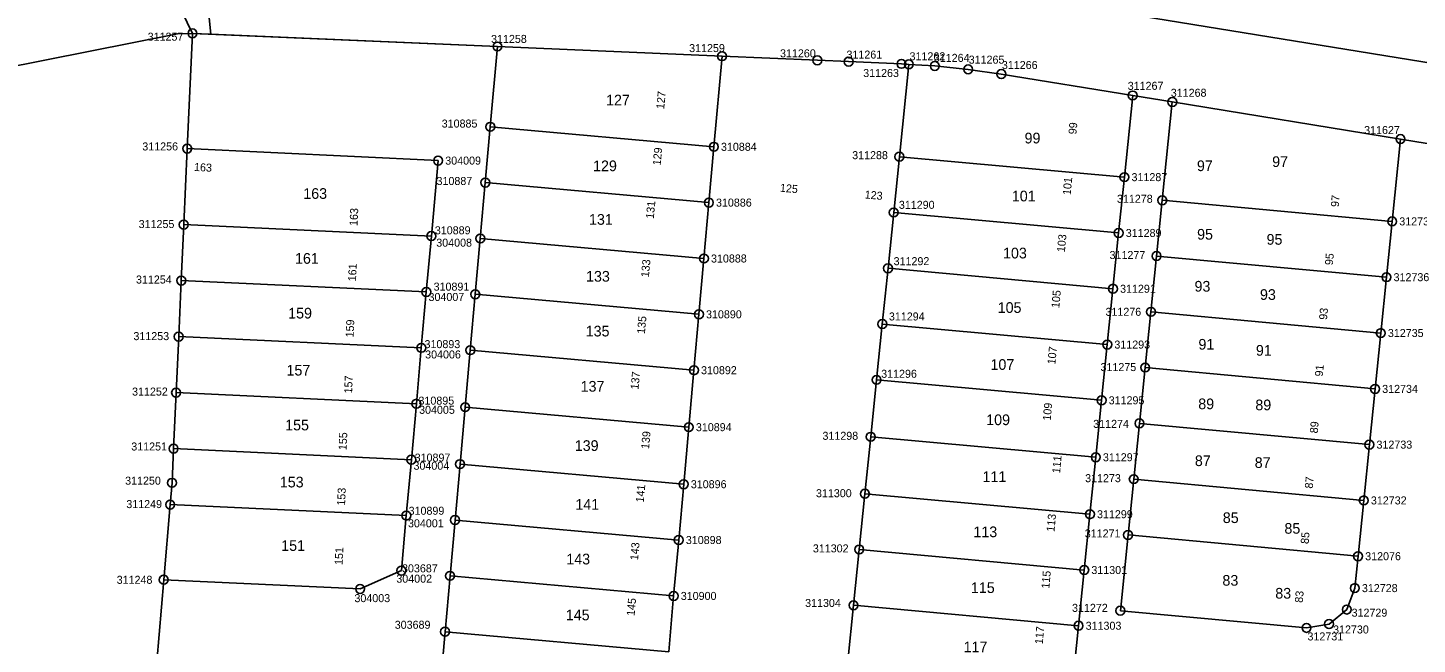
# Model space of a CAD drawing. Extents: x 141995 to 152570, y 6580184 to 6586000.
# Drawn here: x 142089.4 to 142245.6, y 6585132.7 to 6585201.9 of the extents above; entities that cross this region are included whole.
import ezdxf

# ---------------------------------------------------------------- set-up
doc = ezdxf.new("R2010")
doc.units = 0
for name, color, linetype in [('Level 10', 7, 'Continuous'), ('Level 13', 7, 'Continuous'), ('Level 5', 7, 'Continuous'), ('Level 51', 7, 'Continuous'), ('Level 53', 7, 'Continuous'), ('Level 54', 7, 'Continuous'), ('Level 55', 7, 'Continuous'), ('Level 59', 7, 'Continuous'), ('Level 6', 7, 'Continuous'), ('Level 7', 7, 'Continuous'), ('Level 8', 7, 'Continuous')]:
    doc.layers.add(name, color=color, linetype=linetype)

msp = doc.modelspace()

# ---------------------------------------------------------------- linework, layer by layer
at = {"layer": 'Level 10'}
for centre in [(142107.95, 6585201.31), (142142.24, 6585199.84), (142167.49, 6585198.75), (142178.21, 6585198.29), (142181.72, 6585198.14), (142187.66, 6585197.89), (142188.49, 6585197.83), (142191.41, 6585197.65), (142195.16, 6585197.27), (142198.89, 6585196.74), (142213.66, 6585194.34), (142218.11, 6585193.61), (142141.43, 6585190.82), (142243.77, 6585189.44), (142107.36, 6585188.37), (142166.57, 6585188.57), (142135.57, 6585187.02), (142187.43, 6585187.46), (142212.73, 6585185.16), (142140.87, 6585184.55), (142166.01, 6585182.3), (142216.98, 6585182.56), (142186.79, 6585181.19), (142242.83, 6585180.19), (142106.97, 6585179.83), (142134.81, 6585178.54), (142212.08, 6585178.89), (142140.31, 6585178.27), (142165.45, 6585176.02), (142216.34, 6585176.3), (142186.15, 6585174.92), (142242.19, 6585173.92), (142106.69, 6585173.54), (142134.24, 6585172.26), (142211.44, 6585172.62), (142139.74, 6585172), (142164.89, 6585169.75), (142215.71, 6585170.03), (142185.51, 6585168.66), (142241.55, 6585167.64), (142106.4, 6585167.24), (142133.68, 6585165.98), (142210.8, 6585166.35), (142139.18, 6585165.72), (142164.33, 6585163.47), (142215.06, 6585163.77), (142184.86, 6585162.39), (142240.91, 6585161.37), (142106.11, 6585160.95), (142210.16, 6585160.09), (142133.12, 6585159.7), (142138.61, 6585159.32), (142163.75, 6585157.07), (142214.42, 6585157.5), (142184.21, 6585155.99), (142240.27, 6585155.11), (142105.82, 6585154.66), (142209.51, 6585153.69), (142132.56, 6585153.42), (142138.03, 6585152.92), (142105.65, 6585150.82), (142163.18, 6585150.66), (142213.78, 6585151.23), (142183.55, 6585149.59), (142239.64, 6585148.84), (142105.44, 6585148.37), (142208.85, 6585147.29), (142131.99, 6585147.14), (142137.47, 6585146.64), (142162.62, 6585144.39), (142213.14, 6585144.96), (142182.91, 6585143.33), (142239, 6585142.57), (142131.44, 6585140.96), (142208.21, 6585141.02), (142104.72, 6585139.93), (142136.91, 6585140.37), (142126.8, 6585138.9), (142162.05, 6585138.11), (142238.63, 6585138.99), (142182.27, 6585137.06), (142212.27, 6585136.45), (142237.73, 6585136.58), (142207.57, 6585134.76), (142235.74, 6585134.95), (142136.35, 6585134.09), (142233.2, 6585134.52)]:
    msp.add_circle(centre, 0.5, dxfattribs=at)
at = {"layer": 'Level 13'}
msp.add_lwpolyline([(142107.95, 6585201.31), (142104.27, 6585208.9)], dxfattribs=at)
at = {"layer": 'Level 5'}
for points in [[(142200.33, 6585205.62), (142366.8, 6585178.55)], [(142107.36, 6585188.37), (142107.95, 6585201.31)], [(142110.03, 6585201.22), (142142.24, 6585199.84)], [(142142.24, 6585199.84), (142167.49, 6585198.75)], [(142167.49, 6585198.75), (142178.21, 6585198.29)], [(142178.21, 6585198.29), (142181.72, 6585198.14)], [(142181.72, 6585198.14), (142187.66, 6585197.89)], [(142187.66, 6585197.89), (142188.49, 6585197.83)], [(142188.49, 6585197.83), (142191.41, 6585197.65)], [(142191.41, 6585197.65), (142195.16, 6585197.27)], [(142195.16, 6585197.27), (142198.89, 6585196.74)], [(142198.89, 6585196.74), (142213.66, 6585194.34)], [(142213.66, 6585194.34), (142218.11, 6585193.61)], [(142218.11, 6585193.61), (142243.77, 6585189.44)], [(142106.97, 6585179.83), (142107.36, 6585188.37)], [(142243.77, 6585189.44), (142264.53, 6585186.06)], [(142106.69, 6585173.54), (142106.97, 6585179.83)], [(142106.4, 6585167.24), (142106.69, 6585173.54)], [(142106.11, 6585160.95), (142106.4, 6585167.24)], [(142105.82, 6585154.66), (142106.11, 6585160.95)], [(142105.65, 6585150.82), (142105.82, 6585154.66)], [(142105.44, 6585148.37), (142105.65, 6585150.82)], [(142104.72, 6585139.93), (142105.44, 6585148.37)], [(142103.67, 6585127.62), (142104.72, 6585139.93)]]:
    msp.add_lwpolyline(points, dxfattribs=at)
at = {"layer": 'Level 6'}
for points in [[(142200.33, 6585205.62), (142366.8, 6585178.55)], [(142178.21, 6585198.29), (142167.49, 6585198.75), (142142.24, 6585199.84), (142107.95, 6585201.31), (142107.36, 6585188.37), (142106.97, 6585179.83), (142106.69, 6585173.54), (142106.4, 6585167.24), (142106.11, 6585160.95), (142105.82, 6585154.66), (142105.65, 6585150.82), (142105.44, 6585148.37), (142104.72, 6585139.93), (142103.67, 6585127.62), (142101.24, 6585118.35), (142098.7, 6585108.62), (142097.1, 6585102.52), (142095.51, 6585096.43), (142093.9, 6585090.27), (142092.29, 6585084.12), (142090.69, 6585078.03), (142088.16, 6585068.34)], [(142264.53, 6585186.06), (142243.77, 6585189.44), (142218.11, 6585193.61), (142213.66, 6585194.34), (142198.89, 6585196.74), (142195.16, 6585197.27), (142191.41, 6585197.65), (142188.49, 6585197.83), (142187.66, 6585197.89), (142181.72, 6585198.14), (142178.21, 6585198.29)]]:
    msp.add_lwpolyline(points, dxfattribs=at)
at = {"layer": 'Level 7'}
for points in [[(142142.24, 6585199.84), (142141.43, 6585190.82)], [(142166.57, 6585188.57), (142167.49, 6585198.75)], [(142188.49, 6585197.83), (142187.43, 6585187.46)], [(142212.73, 6585185.16), (142213.66, 6585194.34)], [(142218.11, 6585193.61), (142216.98, 6585182.56)], [(142141.43, 6585190.82), (142140.87, 6585184.55)], [(142166.57, 6585188.57), (142141.43, 6585190.82)], [(142135.57, 6585187.02), (142107.36, 6585188.37)], [(142166.01, 6585182.3), (142166.57, 6585188.57)], [(142242.83, 6585180.19), (142243.77, 6585189.44)], [(142134.81, 6585178.54), (142135.57, 6585187.02)], [(142187.43, 6585187.46), (142186.79, 6585181.19)], [(142212.73, 6585185.16), (142187.43, 6585187.46)], [(142140.87, 6585184.55), (142140.31, 6585178.27)], [(142166.01, 6585182.3), (142140.87, 6585184.55)], [(142212.08, 6585178.89), (142212.73, 6585185.16)], [(142165.45, 6585176.02), (142166.01, 6585182.3)], [(142216.98, 6585182.56), (142216.34, 6585176.3)], [(142216.98, 6585182.56), (142242.83, 6585180.19)], [(142186.79, 6585181.19), (142186.15, 6585174.92)], [(142212.08, 6585178.89), (142186.79, 6585181.19)], [(142106.97, 6585179.83), (142134.81, 6585178.54)], [(142242.19, 6585173.92), (142242.83, 6585180.19)], [(142134.24, 6585172.26), (142134.81, 6585178.54)], [(142140.31, 6585178.27), (142139.74, 6585172)], [(142165.45, 6585176.02), (142140.31, 6585178.27)], [(142211.44, 6585172.62), (142212.08, 6585178.89)], [(142164.89, 6585169.75), (142165.45, 6585176.02)], [(142216.34, 6585176.3), (142215.71, 6585170.03)], [(142216.34, 6585176.3), (142242.19, 6585173.92)], [(142186.15, 6585174.92), (142185.51, 6585168.66)], [(142211.44, 6585172.62), (142186.15, 6585174.92)], [(142106.69, 6585173.54), (142134.24, 6585172.26)], [(142241.55, 6585167.64), (142242.19, 6585173.92)], [(142133.68, 6585165.98), (142134.24, 6585172.26)], [(142139.74, 6585172), (142139.18, 6585165.72)], [(142164.89, 6585169.75), (142139.74, 6585172)], [(142210.8, 6585166.35), (142211.44, 6585172.62)], [(142164.33, 6585163.47), (142164.89, 6585169.75)], [(142215.71, 6585170.03), (142215.06, 6585163.77)], [(142215.71, 6585170.03), (142241.55, 6585167.64)], [(142185.51, 6585168.66), (142184.86, 6585162.39)], [(142210.8, 6585166.35), (142185.51, 6585168.66)], [(142106.4, 6585167.24), (142133.68, 6585165.98)], [(142240.91, 6585161.37), (142241.55, 6585167.64)], [(142133.12, 6585159.7), (142133.68, 6585165.98)], [(142139.18, 6585165.72), (142138.61, 6585159.32)], [(142164.33, 6585163.47), (142139.18, 6585165.72)], [(142210.16, 6585160.09), (142210.8, 6585166.35)], [(142163.75, 6585157.07), (142164.33, 6585163.47)], [(142215.06, 6585163.77), (142214.42, 6585157.5)], [(142215.06, 6585163.77), (142240.91, 6585161.37)], [(142184.86, 6585162.39), (142184.21, 6585155.99)], [(142210.16, 6585160.09), (142184.86, 6585162.39)], [(142106.11, 6585160.95), (142133.12, 6585159.7)], [(142240.27, 6585155.11), (142240.91, 6585161.37)], [(142132.56, 6585153.42), (142133.12, 6585159.7)], [(142138.61, 6585159.32), (142138.03, 6585152.92)], [(142163.75, 6585157.07), (142138.61, 6585159.32)], [(142209.51, 6585153.69), (142210.16, 6585160.09)], [(142214.42, 6585157.5), (142213.78, 6585151.23)], [(142214.42, 6585157.5), (142240.27, 6585155.11)], [(142163.18, 6585150.66), (142163.75, 6585157.07)], [(142184.21, 6585155.99), (142183.55, 6585149.59)], [(142209.51, 6585153.69), (142184.21, 6585155.99)], [(142105.82, 6585154.66), (142132.56, 6585153.42)], [(142239.64, 6585148.84), (142240.27, 6585155.11)], [(142131.99, 6585147.14), (142132.56, 6585153.42)], [(142138.03, 6585152.92), (142137.47, 6585146.64)], [(142163.18, 6585150.66), (142138.03, 6585152.92)], [(142208.85, 6585147.29), (142209.51, 6585153.69)], [(142213.78, 6585151.23), (142213.14, 6585144.96)], [(142213.78, 6585151.23), (142239.64, 6585148.84)], [(142162.62, 6585144.39), (142163.18, 6585150.66)], [(142183.55, 6585149.59), (142182.91, 6585143.33)], [(142208.85, 6585147.29), (142183.55, 6585149.59)], [(142105.44, 6585148.37), (142131.99, 6585147.14)], [(142239, 6585142.57), (142239.64, 6585148.84)], [(142131.44, 6585140.96), (142131.99, 6585147.14)], [(142137.47, 6585146.64), (142136.91, 6585140.37)], [(142162.62, 6585144.39), (142137.47, 6585146.64)], [(142208.21, 6585141.02), (142208.85, 6585147.29)], [(142213.14, 6585144.96), (142212.27, 6585136.45)], [(142213.14, 6585144.96), (142239, 6585142.57)], [(142162.05, 6585138.11), (142162.62, 6585144.39)], [(142182.91, 6585143.33), (142182.27, 6585137.06)], [(142208.21, 6585141.02), (142182.91, 6585143.33)], [(142238.63, 6585138.99), (142239, 6585142.57)], [(142104.72, 6585139.93), (142126.8, 6585138.9)], [(142126.8, 6585138.9), (142131.44, 6585140.96)], [(142136.91, 6585140.37), (142136.35, 6585134.09)], [(142162.05, 6585138.11), (142136.91, 6585140.37)], [(142207.57, 6585134.76), (142208.21, 6585141.02)], [(142237.73, 6585136.58), (142238.63, 6585138.99)], [(142161.49, 6585131.84), (142162.05, 6585138.11)], [(142182.27, 6585137.06), (142181.63, 6585130.79)], [(142207.57, 6585134.76), (142182.27, 6585137.06)], [(142212.27, 6585136.45), (142233.2, 6585134.52)], [(142235.74, 6585134.95), (142237.73, 6585136.58)], [(142136.35, 6585134.09), (142135.79, 6585127.82)], [(142161.49, 6585131.84), (142136.35, 6585134.09)], [(142206.93, 6585128.49), (142207.57, 6585134.76)], [(142233.2, 6585134.52), (142235.74, 6585134.95)]]:
    msp.add_lwpolyline(points, dxfattribs=at)
at = {"layer": 'Level 8'}
for points in [[(142110.03, 6585201.22), (142109.14, 6585209.71)], [(142066.39, 6585193.36), (142106.26, 6585201.28)], [(142106.26, 6585201.28), (142107.95, 6585201.31)], [(142107.95, 6585201.31), (142110.03, 6585201.22)]]:
    msp.add_lwpolyline(points, dxfattribs=at)

# ---------------------------------------------------------------- texts
at = {"layer": 'Level 51'}
for s, p in [('127', (142154.45, 6585193.22)), ('99', (142201.5, 6585188.95)), ('129', (142152.99, 6585185.83)), ('97', (142229.34, 6585186.3)), ('163', (142120.41, 6585182.72)), ('101', (142200.07, 6585182.44)), ('131', (142152.53, 6585179.81)), ('95', (142228.71, 6585177.57)), ('161', (142119.48, 6585175.43)), ('103', (142199.08, 6585176.03)), ('133', (142152.2, 6585173.42)), ('93', (142227.97, 6585171.37)), ('159', (142118.71, 6585169.28)), ('105', (142198.48, 6585169.91)), ('135', (142152.16, 6585167.26)), ('91', (142227.51, 6585165.1)), ('157', (142118.52, 6585162.87)), ('107', (142197.67, 6585163.51)), ('137', (142151.59, 6585161.06)), ('89', (142227.45, 6585158.97)), ('155', (142118.37, 6585156.71)), ('109', (142197.19, 6585157.3)), ('139', (142150.93, 6585154.4)), ('87', (142227.38, 6585152.49)), ('153', (142117.77, 6585150.3)), ('111', (142196.77, 6585150.91)), ('141', (142151, 6585147.79)), ('85', (142223.79, 6585146.3)), ('113', (142195.75, 6585144.71)), ('151', (142117.93, 6585143.17)), ('143', (142149.98, 6585141.65)), ('83', (142223.75, 6585139.26)), ('115', (142195.47, 6585138.44)), ('145', (142149.92, 6585135.37)), ('117', (142194.65, 6585131.78))]:
    msp.add_text(s, height=1.2, rotation=0.0526, dxfattribs=at).set_placement(p)
at = {"layer": 'Level 53'}
for s, p in [('311257', (142102.91, 6585200.49)), ('311258', (142141.52, 6585200.24)), ('311259', (142163.79, 6585199.21)), ('311260', (142174.01, 6585198.62)), ('311261', (142181.48, 6585198.48)), ('311262', (142188.57, 6585198.29)), ('311264', (142191.3, 6585198.11)), ('311265', (142195.22, 6585197.91)), ('311266', (142198.95, 6585197.31)), ('311263', (142183.36, 6585196.41)), ('311267', (142213.1, 6585194.97)), ('311268', (142217.94, 6585194.19)), ('310885', (142135.97, 6585190.73)), ('311627', (142239.68, 6585190)), ('311256', (142102.31, 6585188.16)), ('310884', (142167.37, 6585188.12)), ('304009', (142136.37, 6585186.57)), ('311288', (142182.12, 6585187.18)), ('311287', (142213.53, 6585184.71)), ('310887', (142135.39, 6585184.28)), ('310886', (142166.81, 6585181.85)), ('311290', (142187.37, 6585181.6)), ('311278', (142211.89, 6585182.28)), ('312737', (142243.63, 6585179.74)), ('311255', (142101.9, 6585179.44)), ('310889', (142135.2, 6585178.74)), ('311289', (142212.88, 6585178.44)), ('304008', (142135.36, 6585177.35)), ('310888', (142166.25, 6585175.57)), ('311292', (142186.78, 6585175.27)), ('311277', (142211.06, 6585175.96)), ('312736', (142242.99, 6585173.47)), ('311254', (142101.6, 6585173.21)), ('310891', (142135.06, 6585172.41)), ('311291', (142212.24, 6585172.17)), ('304007', (142134.49, 6585171.25)), ('310890', (142165.69, 6585169.3)), ('311294', (142186.25, 6585169.06)), ('311276', (142210.6, 6585169.58)), ('312735', (142242.35, 6585167.2)), ('311253', (142101.31, 6585166.85)), ('310893', (142134.04, 6585165.95)), ('311293', (142211.6, 6585165.9)), ('304006', (142134.11, 6585164.79)), ('310892', (142165.13, 6585163.02)), ('311296', (142185.38, 6585162.62)), ('311275', (142210.04, 6585163.37)), ('312734', (142241.71, 6585160.92)), ('311252', (142101.16, 6585160.62)), ('310895', (142133.36, 6585159.6)), ('311295', (142210.96, 6585159.64)), ('304005', (142133.43, 6585158.57)), ('310894', (142164.55, 6585156.62)), ('311274', (142209.22, 6585156.99)), ('311298', (142178.78, 6585155.65)), ('312733', (142241.07, 6585154.66)), ('311251', (142101.07, 6585154.45)), ('310897', (142132.93, 6585153.2)), ('311297', (142210.31, 6585153.24)), ('304004', (142132.8, 6585152.29)), ('311250', (142100.38, 6585150.61)), ('310896', (142163.98, 6585150.21)), ('311273', (142208.31, 6585150.89)), ('311300', (142178.05, 6585149.2)), ('312732', (142240.44, 6585148.39)), ('311249', (142100.51, 6585147.98)), ('310899', (142132.25, 6585147.23)), ('311299', (142209.65, 6585146.84)), ('304001', (142132.18, 6585145.82)), ('310898', (142163.42, 6585143.94)), ('311271', (142208.27, 6585144.68)), ('311302', (142177.7, 6585143)), ('312076', (142239.8, 6585142.12)), ('303687', (142131.51, 6585140.76)), ('311301', (142209.01, 6585140.57)), ('311248', (142099.43, 6585139.47)), ('304002', (142130.87, 6585139.6)), ('310900', (142162.85, 6585137.66)), ('312728', (142239.43, 6585138.54)), ('304003', (142126.16, 6585137.41)), ('311304', (142176.83, 6585136.87)), ('311272', (142206.84, 6585136.32)), ('303689', (142130.69, 6585134.42)), ('311303', (142208.37, 6585134.31)), ('312729', (142238.27, 6585135.78)), ('312731', (142233.31, 6585133.11)), ('312730', (142236.19, 6585133.89))]:
    msp.add_text(s, height=0.9, rotation=0.0526, dxfattribs=at).set_placement(p)
at = {"layer": 'Level 54'}
for s, rotation, p in [('127', 84.6235, (142160.98, 6585192.77)), ('99', 84.5455, (142207.32, 6585189.94)), ('129', 84.6235, (142160.58, 6585186.45)), ('125', 354.7667, (142173.97, 6585183.54)), ('123', 354.7667, (142183.5, 6585182.78)), ('101', 84.5485, (142206.68, 6585183.12)), ('131', 84.6245, (142159.81, 6585180.45)), ('97', 84.8645, (142236.82, 6585181.77)), ('163', 87.3786, (142126.5, 6585179.66)), ('103', 84.5495, (142206.03, 6585176.7)), ('133', 84.6335, (142159.26, 6585173.88)), ('95', 84.8675, (142236.16, 6585175.24)), ('161', 87.3836, (142126.33, 6585173.44)), ('105', 84.5485, (142205.4, 6585170.42)), ('93', 84.8585, (142235.5, 6585169.1)), ('159', 87.3836, (142126.06, 6585167.14)), ('135', 84.6325, (142158.81, 6585167.52)), ('107', 84.5485, (142204.96, 6585164.09)), ('91', 84.8685, (142235.03, 6585162.73)), ('157', 87.3836, (142125.89, 6585160.84)), ('137', 84.6215, (142158.09, 6585161.27)), ('109', 84.5485, (142204.43, 6585157.77)), ('89', 84.8685, (142234.46, 6585156.35)), ('155', 87.3796, (142125.27, 6585154.47)), ('139', 84.7925, (142159.28, 6585154.58)), ('111', 84.8325, (142205.49, 6585151.85)), ('87', 84.8585, (142233.9, 6585150.14)), ('153', 87.3836, (142125.1, 6585148.24)), ('141', 84.7945, (142158.68, 6585148.58)), ('113', 84.8305, (142204.86, 6585145.29)), ('85', 84.8695, (142233.43, 6585143.92)), ('151', 87.3816, (142124.83, 6585141.57)), ('143', 84.7935, (142158.04, 6585142.09)), ('115', 84.8395, (142204.28, 6585138.9)), ('83', 84.8685, (142232.77, 6585137.31)), ('145', 84.7925, (142157.65, 6585135.83)), ('117', 84.8315, (142203.54, 6585132.65))]:
    msp.add_text(s, height=0.9, rotation=rotation, dxfattribs=at).set_placement(p)
at = {"layer": 'Level 55'}
msp.add_text('163', height=0.9, rotation=357.2677, dxfattribs=at).set_placement((142108.11, 6585185.86))
at = {"layer": 'Level 59'}
for s, p in [('97', (142220.88, 6585185.84)), ('95', (142220.9, 6585178.14)), ('93', (142220.61, 6585172.3)), ('91', (142221.05, 6585165.78)), ('89', (142221.03, 6585159.09)), ('87', (142220.65, 6585152.7)), ('85', (142230.72, 6585145.1)), ('83', (142229.69, 6585137.81))]:
    msp.add_text(s, height=1.2, rotation=0.0526, dxfattribs=at).set_placement(p)

doc.saveas('drawing.dxf')
